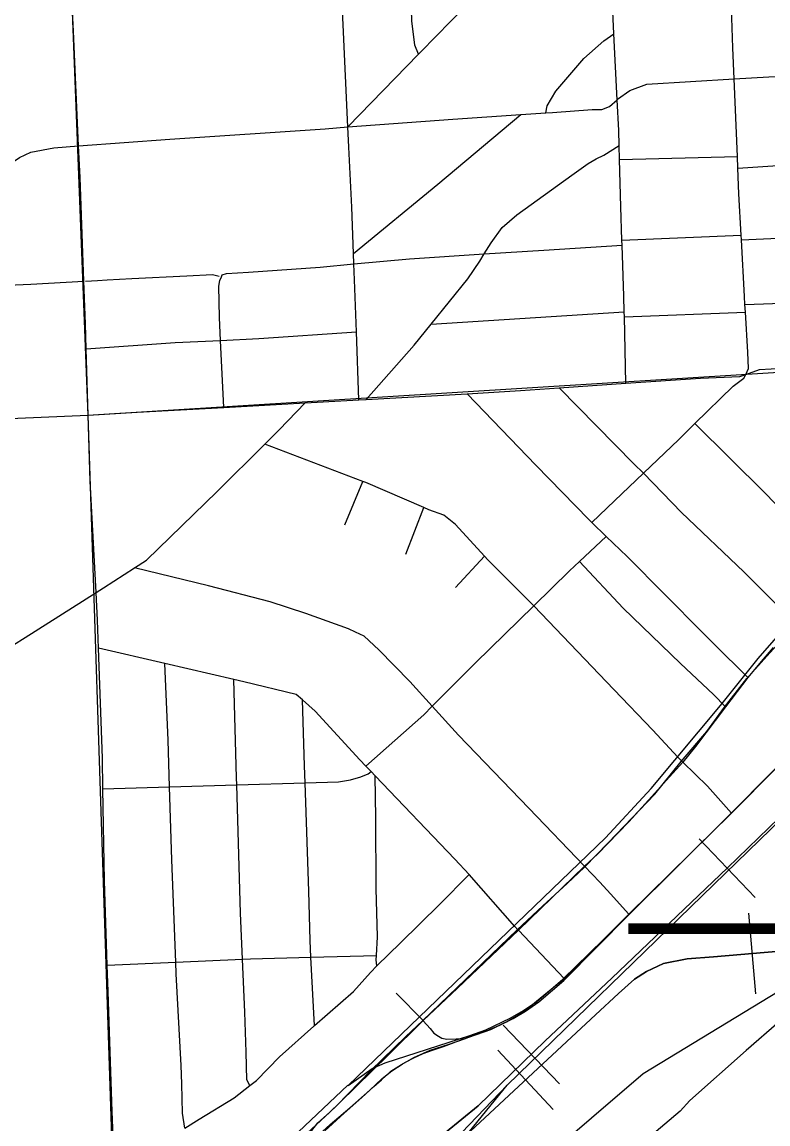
# Model space of a CAD drawing. Extents: x 128.7 to 185.5, y -21.4 to 12.6.
# Drawn here: x 169.207 to 169.896, y -9.139 to -8.12 of the extents above; entities that cross this region are included whole.
import ezdxf

# ---------------------------------------------------------------- set-up
doc = ezdxf.new("R2010")
doc.units = 0
for name, color, linetype in [('tdCoCityStreetMajor', 7, 'Continuous'), ('tdCoCityStreetMinor', 7, 'Continuous'), ('tdCoHydroRiver', 7, 'Continuous'), ('tdCoPriCL', 7, 'Continuous'), ('tdCoPriDiv', 7, 'Continuous'), ('tdCoPrimary', 7, 'Continuous'), ('tdCoPriNonDiv', 7, 'Continuous'), ('tdCoPropPend', 7, 'Continuous'), ('tdCoRRCL', 7, 'Continuous'), ('tdCoSectLine', 7, 'Continuous'), ('tdStHwyPriRefPost1', 7, 'Continuous')]:
    doc.layers.add(name, color=color, linetype=linetype)

msp = doc.modelspace()

# ---------------------------------------------------------------- linework, layer by layer
at = {"layer": 'tdCoCityStreetMajor'}
msp.add_lwpolyline([(169.2907, -9.1506), (169.29, -9.1274), (169.2861, -9.0167), (169.2853, -8.9921), (169.2829, -8.9141), (169.2814, -8.8291), (169.2809, -8.8009), (169.2774, -8.6993), (169.2765, -8.6734), (169.2751, -8.6478), (169.2696, -8.5447), (169.2677, -8.4837), (169.2659, -8.4225), (169.2651, -8.3992), (169.2637, -8.3599), (169.2602, -8.264), (169.2589, -8.2349), (169.254, -8.1286), (169.2536, -8.1165), (169.2517, -8.0622)], dxfattribs=at)
at = {"layer": 'tdCoCityStreetMinor'}
for p, q in [((169.757, -8.1921), (169.7539, -8.1311)), ((169.508, -8.2173), (169.5734, -8.1499)), ((169.8682, -8.2447), (169.8652, -8.1729)), ((169.668, -8.2058), (169.691, -8.2042)), ((169.7591, -8.2474), (169.7587, -8.2343)), ((169.7591, -8.2474), (169.8682, -8.2447)), ((169.8686, -8.2555), (169.8682, -8.2447)), ((169.7614, -8.322), (169.8717, -8.3173)), ((169.7616, -8.3265), (169.7614, -8.322)), ((169.872, -8.3216), (169.8717, -8.3173)), ((169.872, -8.3216), (170.0156, -8.3151)), ((169.5135, -8.344), (169.5131, -8.3344)), ((169.8756, -8.3886), (169.8752, -8.3814)), ((169.5849, -8.3997), (169.7636, -8.3882)), ((169.7637, -8.3929), (169.7636, -8.3882)), ((169.7637, -8.3929), (169.8756, -8.3886)), ((169.7649, -8.4543), (169.7637, -8.3929)), ((169.5182, -8.4696), (169.5158, -8.4068)), ((169.3932, -8.4766), (169.3902, -8.4146)), ((169.7034, -8.4586), (169.7649, -8.4543)), ((169.5248, -8.4692), (169.6182, -8.4639)), ((169.3932, -8.4766), (169.4684, -8.4724)), ((169.5182, -8.4696), (169.5248, -8.4692)), ((169.5219, -8.545), (169.431, -8.5107)), ((169.5051, -8.5852), (169.5219, -8.545)), ((169.5614, -8.6124), (169.5781, -8.5691)), ((169.7468, -8.5958), (169.7335, -8.583)), ((169.7223, -8.6191), (169.7468, -8.5958)), ((169.6075, -8.643), (169.6342, -8.6141)), ((169.3385, -8.7134), (169.2774, -8.6993)), ((169.4024, -8.7282), (169.3385, -8.7134)), ((169.5296, -8.8133), (169.5246, -8.8081)), ((169.5332, -8.8172), (169.5296, -8.8133)), ((169.2814, -8.8291), (169.3429, -8.8273)), ((169.3429, -8.8273), (169.4051, -8.8254)), ((169.4051, -8.8254), (169.4684, -8.8235)), ((169.4738, -8.9848), (169.5344, -8.9832)), ((169.4771, -9.048), (169.4738, -8.9848)), ((169.2853, -8.9921), (169.3488, -8.9893)), ((169.3488, -8.9893), (169.4105, -8.9866)), ((169.5775, -9.0435), (169.5527, -9.0182))]:
    msp.add_line(p, q, dxfattribs=at)
for points in [[(169.7539, -8.1311), (169.7529, -8.1107), (169.752, -8.0195), (169.75, -7.9706)], [(169.5734, -8.1499), (169.57, -8.1417), (169.567, -8.1193), (169.5655, -8.0687), (169.563, -8.0161)], [(169.508, -8.2173), (169.5036, -8.1229), (169.499, -8.0289)], [(169.5734, -8.1499), (169.5754, -8.1479), (169.6171, -8.1052), (169.6669, -8.0556), (169.6857, -8.0362)], [(169.8652, -8.1729), (169.864, -8.1443), (169.8627, -8.1071), (169.8649, -8.1028)], [(169.691, -8.2042), (169.6923, -8.1978), (169.7002, -8.1842), (169.7261, -8.1541), (169.7446, -8.1376), (169.7539, -8.1311)], [(169.8652, -8.1729), (169.8972, -8.171), (170.0105, -8.1651)], [(169.757, -8.1921), (169.7574, -8.1917), (169.7687, -8.1836), (169.7845, -8.1777), (169.8652, -8.1729)], [(169.691, -8.2042), (169.6972, -8.2038), (169.7339, -8.2011), (169.7428, -8.2011), (169.75, -8.1984), (169.757, -8.1921)], [(169.7587, -8.2343), (169.7584, -8.2207), (169.757, -8.1921)], [(169.508, -8.2173), (169.605, -8.21), (169.668, -8.2058)], [(169.5131, -8.3344), (169.5912, -8.2703), (169.668, -8.2058)], [(169.1253, -8.2966), (169.1512, -8.2817), (169.1778, -8.2633), (169.2042, -8.2455), (169.2146, -8.2406), (169.236, -8.2366), (169.2589, -8.2349), (169.3433, -8.2285), (169.4868, -8.2189), (169.508, -8.2173)], [(169.5131, -8.3344), (169.5115, -8.2916), (169.5088, -8.2361), (169.508, -8.2173)], [(169.634, -8.3347), (169.6405, -8.3243), (169.6506, -8.3102), (169.6642, -8.2984), (169.7152, -8.2619), (169.7302, -8.2511), (169.7376, -8.2469), (169.7446, -8.2434), (169.7587, -8.2343)], [(169.7614, -8.322), (169.7603, -8.2912), (169.7591, -8.2474)], [(169.8686, -8.2555), (169.9422, -8.2505), (170.0133, -8.2464)], [(169.8717, -8.3173), (169.8696, -8.279), (169.8686, -8.2555)], [(169.8752, -8.3814), (169.8748, -8.3739), (169.872, -8.3216)], [(169.634, -8.3347), (169.6891, -8.3311), (169.7616, -8.3265)], [(169.7636, -8.3882), (169.7633, -8.3736), (169.7616, -8.3265)], [(169.5135, -8.344), (169.5648, -8.3392), (169.634, -8.3347)], [(169.5849, -8.3997), (169.619, -8.3576), (169.6299, -8.3413), (169.634, -8.3347)], [(169.3902, -8.4146), (169.3892, -8.3935), (169.3885, -8.3644), (169.3895, -8.3594), (169.3909, -8.3559), (169.3917, -8.354), (169.3956, -8.3528), (169.4159, -8.3515), (169.4822, -8.3469), (169.5135, -8.344)], [(169.5158, -8.4068), (169.514, -8.3587), (169.5135, -8.344)], [(169.1365, -8.3661), (169.2148, -8.3626), (169.2637, -8.3599)], [(169.8752, -8.3814), (169.9178, -8.3798), (169.9805, -8.3775), (170.0176, -8.3765)], [(169.8759, -8.4462), (169.8785, -8.4405), (169.8777, -8.4256), (169.8756, -8.3886)], [(169.5248, -8.4692), (169.5692, -8.419), (169.5849, -8.3997)], [(169.3902, -8.4146), (169.4255, -8.4129), (169.5158, -8.4068)], [(169.2659, -8.4225), (169.3483, -8.4166), (169.3902, -8.4146)], [(169.8759, -8.4462), (169.8886, -8.4416), (169.9101, -8.4403)], [(169.7649, -8.4543), (169.8341, -8.4495), (169.8706, -8.448), (169.8759, -8.4462)], [(169.8289, -8.4916), (169.8642, -8.4568), (169.8743, -8.4496), (169.8759, -8.4462)], [(169.6182, -8.4639), (169.6677, -8.4611), (169.7034, -8.4586)], [(169.7335, -8.583), (169.7308, -8.5803), (169.6817, -8.53), (169.6182, -8.4639)], [(169.7812, -8.5375), (169.7725, -8.5286), (169.7034, -8.4586)], [(169.431, -8.5107), (169.4445, -8.4974), (169.4684, -8.4724)], [(169.4684, -8.4724), (169.5071, -8.4702), (169.5182, -8.4696)], [(169.2677, -8.4837), (169.3131, -8.4811), (169.3932, -8.4766)], [(169.7812, -8.5375), (169.8141, -8.5061), (169.8289, -8.4916)], [(170.0259, -8.6917), (169.9682, -8.6328), (169.9463, -8.61), (169.8938, -8.556), (169.8289, -8.4916)], [(169.3105, -8.625), (169.3217, -8.6178), (169.387, -8.5542), (169.431, -8.5107)], [(169.5781, -8.5691), (169.5246, -8.546), (169.5219, -8.545)], [(169.7335, -8.583), (169.7544, -8.5631), (169.7812, -8.5375)], [(169.9219, -8.6765), (169.8863, -8.6407), (169.8743, -8.6285), (169.8166, -8.5738), (169.7812, -8.5375)], [(169.6342, -8.6141), (169.6075, -8.5848), (169.5966, -8.5761), (169.5828, -8.5712), (169.5781, -8.5691)], [(169.8779, -8.7263), (169.8464, -8.6952), (169.8358, -8.6846), (169.7661, -8.6143), (169.7468, -8.5958)], [(169.6799, -8.6601), (169.6768, -8.6568), (169.6373, -8.6176), (169.6342, -8.6141)], [(168.79, -8.9424), (168.792, -8.9401), (168.7996, -8.9322), (168.8122, -8.9238), (168.849, -8.8982), (168.8763, -8.8794), (168.9229, -8.8464), (168.9377, -8.837), (168.9589, -8.8269), (169.0376, -8.7884), (169.1229, -8.7435), (169.2095, -8.6893), (169.2751, -8.6478), (169.282, -8.6434), (169.3105, -8.625)], [(169.5859, -8.7529), (169.5651, -8.7299), (169.5365, -8.7008), (169.5231, -8.688), (169.5151, -8.6843), (169.5086, -8.6813), (169.4691, -8.667), (169.4361, -8.6564), (169.3791, -8.6416), (169.3105, -8.625)], [(169.6799, -8.6601), (169.713, -8.6278), (169.7223, -8.6191)], [(169.8572, -8.7533), (169.846, -8.7421), (169.8156, -8.7132), (169.7626, -8.6622), (169.7223, -8.6191)], [(169.5859, -8.7529), (169.626, -8.7127), (169.6799, -8.6601)], [(169.8629, -8.8517), (169.8404, -8.8266), (169.8176, -8.8044), (169.8168, -8.8036), (169.8131, -8.8), (169.79, -8.7751), (169.7539, -8.7375), (169.6799, -8.6601)], [(169.3429, -8.8273), (169.3416, -8.7841), (169.3385, -8.7134)], [(169.4051, -8.8254), (169.4049, -8.8189), (169.4024, -8.7282)], [(169.4659, -8.747), (169.4602, -8.7419), (169.4118, -8.7303), (169.4024, -8.7282)], [(169.4684, -8.8235), (169.4678, -8.8078), (169.4659, -8.747)], [(169.5246, -8.8081), (169.5191, -8.8023), (169.4777, -8.7575), (169.4659, -8.747)], [(169.5246, -8.8081), (169.5781, -8.7607), (169.5859, -8.7529)], [(169.7679, -8.9452), (169.7509, -8.9264), (169.7409, -8.9154), (169.7269, -8.9008), (169.6753, -8.8471), (169.6102, -8.7797), (169.5859, -8.7529)], [(169.4684, -8.8235), (169.4994, -8.8226), (169.5105, -8.8208), (169.5199, -8.8181), (169.5268, -8.8154), (169.5296, -8.8133)], [(169.5344, -8.9832), (169.5354, -8.9661), (169.5342, -8.9212), (169.5339, -8.8561), (169.5332, -8.8172)], [(169.62, -8.9085), (169.6067, -8.8943), (169.5332, -8.8172)], [(169.3488, -8.9893), (169.345, -8.8948), (169.3429, -8.8273)], [(169.4105, -8.9866), (169.4086, -8.9441), (169.4051, -8.8254)], [(169.4738, -8.9848), (169.473, -8.9693), (169.4718, -8.9239), (169.4684, -8.8235)], [(169.5348, -8.9929), (169.5565, -8.9715), (169.5927, -8.936), (169.62, -8.9085)], [(169.7079, -9.0044), (169.6657, -8.96), (169.6651, -8.9594), (169.6622, -8.9564), (169.62, -8.9085)], [(169.4105, -8.9866), (169.4178, -8.9863), (169.4738, -8.9848)], [(169.5348, -8.9929), (169.5342, -8.9873), (169.5344, -8.9832)], [(169.3571, -9.1428), (169.3551, -9.1291), (169.3542, -9.1019), (169.3536, -9.085), (169.3492, -9.0001), (169.3488, -8.9893)], [(169.4174, -9.1034), (169.4146, -9.0983), (169.4138, -9.0727), (169.4126, -9.0356), (169.4105, -8.9866)], [(169.4771, -9.048), (169.5131, -9.0166), (169.5288, -8.9989), (169.5348, -8.9929)], [(169.5776, -9.0436), (169.5839, -9.0509), (169.5875, -9.055), (169.5917, -9.058), (169.5947, -9.0596), (169.5996, -9.0605), (169.6167, -9.0599)], [(169.4174, -9.1034), (169.4233, -9.0987), (169.4448, -9.077), (169.4763, -9.0487), (169.4771, -9.048)], [(169.3571, -9.1428), (169.3703, -9.1345), (169.4028, -9.1148), (169.4174, -9.1034)]]:
    msp.add_lwpolyline(points, dxfattribs=at)
at = {"layer": 'tdCoHydroRiver'}
msp.add_lwpolyline([(170.3942, -8.7953), (170.2565, -8.8669), (170.1777, -8.9095), (170.0471, -8.9603), (169.9575, -9.0112), (169.9067, -9.0447), (169.8762, -9.0712), (169.8243, -9.1174), (169.8152, -9.1272), (169.6593, -9.2595)], dxfattribs=at)
at = {"layer": 'tdCoPriCL'}
for points in [[(169.4643, -9.1579), (169.4801, -9.1381), (169.4909, -9.1283), (169.4978, -9.122), (169.5292, -9.0897), (169.5615, -9.0582), (169.5769, -9.0436), (169.6407, -8.9825), (169.6646, -8.9595), (169.6882, -8.9375), (169.7106, -8.9166), (169.7269, -8.9016), (169.7488, -8.879), (169.7636, -8.8637), (169.7919, -8.8342), (169.8161, -8.804), (169.8398, -8.7761), (169.8564, -8.7537), (169.877, -8.7273), (169.8955, -8.7064), (169.9111, -8.6892)], [(169.4865, -9.1453), (169.5044, -9.129), (169.5208, -9.1146), (169.5318, -9.1044), (169.5389, -9.0981), (169.547, -9.0909), (169.5477, -9.0902), (169.555, -9.0856), (169.5569, -9.0845), (169.5619, -9.0816), (169.569, -9.0779), (169.5776, -9.074), (169.582, -9.0724), (169.5863, -9.0707), (169.5965, -9.0674), (169.6151, -9.0604), (169.6255, -9.0566), (169.6362, -9.0529), (169.6482, -9.0476), (169.6608, -9.0414), (169.6723, -9.0347), (169.6846, -9.0261), (169.7076, -9.0063), (169.7678, -8.9456), (169.8616, -8.8526), (169.862, -8.8522), (169.9388, -8.7747)]]:
    msp.add_lwpolyline(points, dxfattribs=at)
at = {"layer": 'tdCoPriDiv'}
for points in [[(169.5083, -9.1034), (169.7462, -8.8746), (169.7883, -8.829), (169.854, -8.7502), (169.8875, -8.7087), (169.9087, -8.6843), (169.9383, -8.6554), (170.0332, -8.5637), (170.045, -8.5513), (170.0825, -8.5099), (170.1326, -8.4558), (170.139, -8.449), (170.1777, -8.4069), (170.1849, -8.3992), (170.2364, -8.3439), (170.2503, -8.3288), (170.2754, -8.3013), (170.3215, -8.2517), (170.3326, -8.2384), (170.3647, -8.201), (170.3956, -8.1715)], [(169.5083, -9.1034), (169.5304, -9.0876), (169.5425, -9.0825), (169.6208, -9.0572), (169.6356, -9.052), (169.6581, -9.0413), (169.6705, -9.0342), (169.6827, -9.0259), (169.7067, -9.0052), (169.7678, -8.9456), (169.8616, -8.8526), (169.9388, -8.7747), (170.1162, -8.6052), (170.1343, -8.5863), (170.1547, -8.5633), (170.1725, -8.5423), (170.2424, -8.4488), (170.2794, -8.4028), (170.3726, -8.2954), (170.389, -8.2761)]]:
    msp.add_lwpolyline(points, dxfattribs=at)
at = {"layer": 'tdCoPrimary'}
for points in [[(169.9012, -8.6985), (169.8902, -8.7114), (169.8779, -8.7263), (169.8572, -8.7533), (169.8295, -8.7902), (169.8176, -8.8044), (169.8054, -8.8182), (169.786, -8.8397), (169.7679, -8.8596), (169.7391, -8.8894), (169.7269, -8.9008), (169.6657, -8.96), (169.6092, -9.0136), (169.5775, -9.0435), (169.5769, -9.0441), (169.5459, -9.0748), (169.5003, -9.1196), (169.4912, -9.1281), (169.4704, -9.1474)], [(169.9012, -8.6985), (169.8902, -8.7114), (169.8779, -8.7263), (169.8572, -8.7533), (169.8295, -8.7902), (169.8176, -8.8044), (169.8054, -8.8182), (169.786, -8.8397), (169.7679, -8.8596), (169.7391, -8.8894), (169.7269, -8.9008), (169.6657, -8.96), (169.6092, -9.0136), (169.5775, -9.0435), (169.5769, -9.0441), (169.5459, -9.0748), (169.5003, -9.1196), (169.4912, -9.1281)], [(169.9012, -8.6985), (169.8902, -8.7114), (169.8779, -8.7263), (169.8572, -8.7533), (169.8295, -8.7902), (169.8176, -8.8044), (169.8054, -8.8182), (169.786, -8.8397), (169.7679, -8.8596), (169.7391, -8.8894), (169.7269, -8.9008), (169.6657, -8.96), (169.6092, -9.0136), (169.5775, -9.0435), (169.5769, -9.0441), (169.5459, -9.0748), (169.5003, -9.1196), (169.4912, -9.1281)], [(169.4917, -9.1395), (169.5096, -9.1242), (169.5281, -9.1078), (169.5394, -9.0973), (169.5474, -9.0909), (169.5487, -9.0899), (169.5582, -9.0836), (169.569, -9.0775), (169.584, -9.0709), (169.6007, -9.0656), (169.6167, -9.0599), (169.6199, -9.0588), (169.64, -9.0516), (169.6545, -9.0445), (169.6703, -9.0355), (169.7079, -9.0044), (169.7679, -8.9452), (169.8629, -8.8517), (169.9043, -8.8099)], [(169.5474, -9.0909), (169.5487, -9.0899), (169.5582, -9.0836), (169.569, -9.0775), (169.584, -9.0709), (169.6007, -9.0656), (169.6167, -9.0599), (169.6199, -9.0588), (169.64, -9.0516), (169.6545, -9.0445), (169.6703, -9.0355), (169.7079, -9.0044), (169.7679, -8.9452), (169.8629, -8.8517), (169.9043, -8.8099)], [(169.5474, -9.0909), (169.5487, -9.0899), (169.5582, -9.0836), (169.569, -9.0775), (169.584, -9.0709), (169.6007, -9.0656), (169.6167, -9.0599), (169.6199, -9.0588), (169.64, -9.0516), (169.6545, -9.0445), (169.6703, -9.0355), (169.7079, -9.0044), (169.7679, -8.9452), (169.8629, -8.8517), (169.9043, -8.8099)], [(169.4676, -9.1614), (169.4917, -9.1395), (169.5096, -9.1242), (169.5281, -9.1078), (169.5394, -9.0973), (169.5474, -9.0909)], [(169.4676, -9.1614), (169.4917, -9.1395), (169.5096, -9.1242), (169.5281, -9.1078), (169.5394, -9.0973), (169.5474, -9.0909)], [(169.4912, -9.1281), (169.4704, -9.1474), (169.4623, -9.1552)], [(169.4912, -9.1281), (169.4704, -9.1474), (169.4623, -9.1552)]]:
    msp.add_lwpolyline(points, dxfattribs=at)
at = {"layer": 'tdCoPriNonDiv'}
msp.add_lwpolyline([(169.386, -9.1952), (169.4122, -9.1785), (169.4623, -9.1464), (169.508, -9.103)], dxfattribs=at)
at = {"layer": 'tdCoPropPend'}
for p, q in [((169.2652, -8.3598), (169.2762, -8.3592)), ((169.2762, -8.3592), (169.2852, -8.3587)), ((169.2852, -8.3587), (169.308, -8.3575)), ((169.308, -8.3575), (169.3589, -8.3548)), ((169.3589, -8.3548), (169.3826, -8.3538)), ((169.3826, -8.3538), (169.3889, -8.3553))]:
    msp.add_line(p, q, dxfattribs=at)
at = {"layer": 'tdCoRRCL'}
for p, q in [((169.8846, -8.9296), (169.8329, -8.8753)), ((169.8784, -8.9441), (169.8848, -9.0188)), ((169.7037, -9.1018), (169.6516, -9.0478)), ((169.6467, -9.0708), (169.6979, -9.1256))]:
    msp.add_line(p, q, dxfattribs=at)
for points in [[(169.3945, -9.4238), (169.6552, -9.103), (170.7375, -8.0526)], [(170.6716, -8.1183), (170.6578, -8.1317), (170.5674, -8.225), (170.5118, -8.2796), (170.4201, -8.3679), (170.3603, -8.4243), (170.3084, -8.4707), (170.2806, -8.4966), (170.2298, -8.5451), (170.1511, -8.6209), (170.0801, -8.6888), (170.0219, -8.7449), (170.0216, -8.7451), (169.8591, -8.9021), (169.7521, -9.0041), (169.6905, -9.0623), (169.6284, -9.1223), (169.5983, -9.147)], [(169.5983, -9.147), (169.6284, -9.1223), (169.6905, -9.0623), (169.7521, -9.0041), (169.8591, -8.9021), (170.0216, -8.7451), (170.0219, -8.7449), (170.0801, -8.6888), (170.1511, -8.6209), (170.2298, -8.5451), (170.2806, -8.4966), (170.3084, -8.4707), (170.3603, -8.4243), (170.4201, -8.3679), (170.5118, -8.2796), (170.5674, -8.225), (170.6578, -8.1317), (170.6716, -8.1183)], [(169.3945, -9.4238), (169.7809, -9.0923), (170.0695, -8.917), (170.3891, -8.7436), (170.6474, -8.5975), (170.8981, -8.4794)], [(169.5901, -9.1748), (169.7369, -9.038), (169.7582, -9.0183), (169.7731, -9.0052), (169.7841, -8.9981), (169.7998, -8.9908), (169.8216, -8.9863), (169.846, -8.9845), (169.9073, -8.9793)], [(169.9073, -8.9793), (169.846, -8.9845), (169.8216, -8.9863), (169.7998, -8.9908), (169.7841, -8.9981), (169.7731, -9.0052), (169.7582, -9.0183), (169.7369, -9.038), (169.5901, -9.1748)], [(169.6552, -9.103), (169.5155, -9.2488), (169.2117, -9.4371), (168.7125, -9.6918), (168.3811, -9.8535), (168.3243, -9.8811), (168.0273, -10.026)]]:
    msp.add_lwpolyline(points, dxfattribs=at)
at = {"layer": 'tdCoSectLine'}
for points in [[(169.2283, -7.4765), (169.2673, -8.4837)], [(169.2673, -8.4837), (170.2883, -8.4202)], [(168.2671, -8.5267), (169.2673, -8.4837)], [(169.2673, -8.4837), (169.3002, -9.4797)]]:
    msp.add_lwpolyline(points, dxfattribs=at)

# ---------------------------------------------------------------- texts
at = {"layer": 'tdStHwyPriRefPost1'}
msp.add_text('‒‒331', height=0.1, rotation=360, dxfattribs=at).set_placement((169.7673, -8.9954))

doc.saveas('drawing.dxf')
